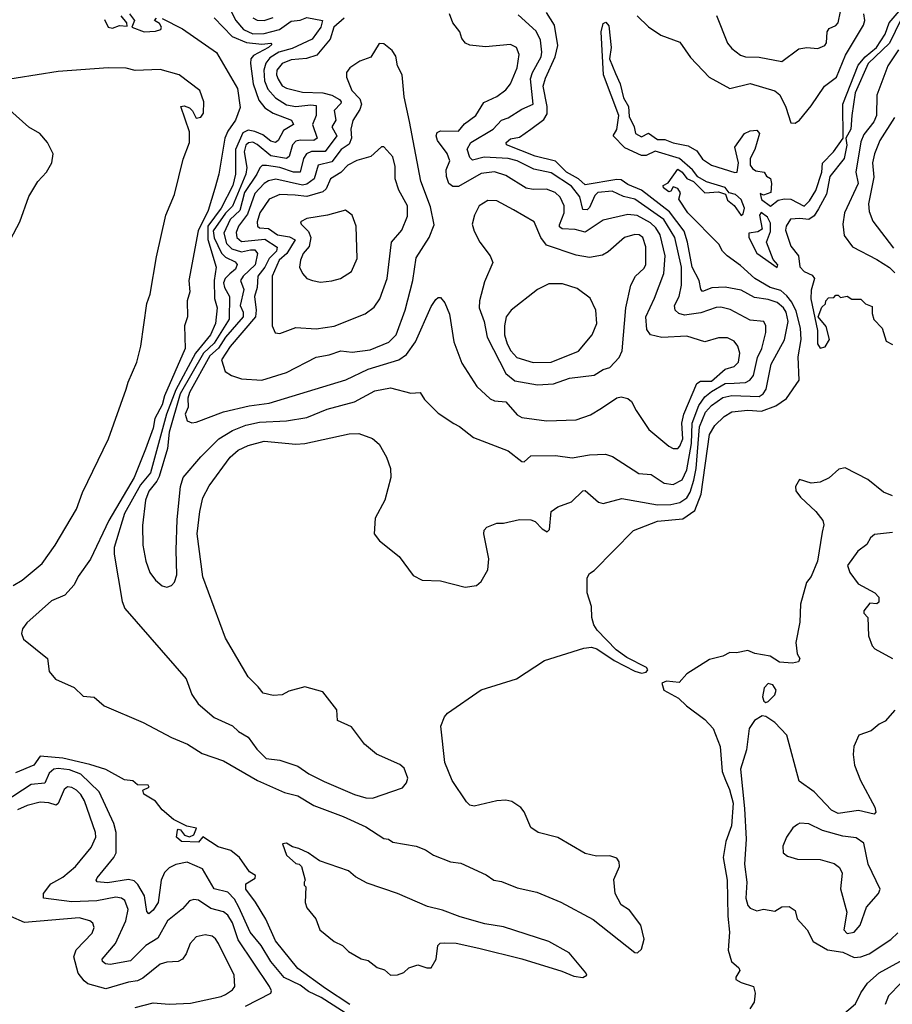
# Model space of a CAD drawing. Extents: x 1268547 to 1425625, y 515768 to 616754.
# Tile 380 of 507: x 1360884 to 1364744, y 582246 to 586599. Entities that reach past the tile are written whole.
import ezdxf

# ---------------------------------------------------------------- set-up
doc = ezdxf.new("R2010")
doc.units = 0

msp = doc.modelspace()

# ---------------------------------------------------------------- linework, layer by layer
at = {"layer": '0CON10XD'}
for points in [[(1361515, 586604), (1361605, 586558.5), (1361754, 586454), (1361848.3, 586295), (1361859.9, 586209.9), (1361838.9, 586155), (1361804.5, 586105.5), (1361791, 586075), (1361764.6, 585915), (1361748, 585852), (1361717.6, 585755), (1361673.7, 585665), (1361631.7, 585445), (1361636.6, 585395), (1361624.6, 585355), (1361626.7, 585285), (1361613.8, 585245), (1361616.5, 585145), (1361524.9, 584935.1), (1361515, 584896.1), (1361481.3, 584835), (1361475, 584792.1), (1361440.1, 584699.9), (1361389.8, 584575), (1361277.8, 584385), (1361196.8, 584213.2), (1361142.6, 584137.4), (1361125, 584100.2), (1361083.1, 584055), (1361025, 584029.1), (1360915, 583931.5), (1360895.9, 583905), (1360891.5, 583885), (1360900.3, 583860.3), (1361007.5, 583775), (1361015, 583716.7), (1361042.7, 583682.7), (1361125, 583646.2), (1361165, 583607.5), (1361213.6, 583603.6), (1361257.5, 583565), (1361430.9, 583490.9), (1361555, 583424.6), (1361625.8, 583395.8), (1361691.5, 583355), (1361785, 583321.5), (1361935.6, 583235), (1362055, 583182.3), (1362115, 583167.2), (1362185, 583124.7), (1362315.6, 583075.6), (1362415, 583030.7), (1362495, 582978.9), (1362515, 582975.6), (1362535, 582962.9), (1362637.5, 582945), (1362679.2, 582929.2), (1362715, 582904.5), (1362790, 582875), (1362835, 582870), (1362948, 582818), (1362981.2, 582795), (1363015, 582788), (1363085, 582760), (1363172, 582742), (1363277.4, 582697.4), (1363420.7, 582620.7), (1363605, 582474.4), (1363616.9, 582473.1), (1363635, 582488.8), (1363646.4, 582533.6), (1363632.4, 582595), (1363581.5, 582661.5), (1363545, 582685.2), (1363517.7, 582735), (1363512.8, 582797.2), (1363537.2, 582855), (1363535.2, 582875.2), (1363525, 582891.1), (1363495, 582902.2), (1363435, 582900.4), (1363385, 582911.6), (1363265, 582983.8), (1363177.5, 583005), (1363145, 583027.5), (1363115, 583096.7), (1363101.2, 583115), (1363061.7, 583141.7), (1363035, 583148.6), (1362995, 583145.6), (1362895, 583121.2), (1362875, 583126.7), (1362861.2, 583141.2), (1362797.5, 583235), (1362764.3, 583315), (1362746.7, 583475), (1362762.8, 583517.2), (1362776.6, 583533.4), (1362925, 583636.2), (1363082.5, 583685), (1363205, 583766.2), (1363379.2, 583820.7), (1363413.9, 583823.9), (1363436.6, 583816.6), (1363513.3, 583765), (1363605, 583718.5), (1363635, 583710), (1363655, 583714.2), (1363662.5, 583725), (1363656.2, 583735), (1363569.2, 583779.2), (1363522, 583812), (1363439.3, 583899.3), (1363423.7, 583923.7), (1363415.4, 583955), (1363413.3, 584005), (1363394.7, 584065), (1363395, 584131.2), (1363405, 584150), (1363425, 584163.3), (1363600, 584340), (1363705, 584381.8), (1363817.9, 584392.1), (1363870.8, 584429.2), (1363899, 584501), (1363935, 584764), (1363958.5, 584805), (1364000, 584845), (1364034.8, 584865.2), (1364105, 584871.8), (1364165, 584868.5), (1364228.5, 584891.5), (1364275.5, 584924.5), (1364332, 585005), (1364327.8, 585107.8), (1364341.1, 585185), (1364338.3, 585235), (1364319.3, 585309.3), (1364299.9, 585349.9), (1364278.3, 585378.3), (1364251.5, 585401.5), (1364204.2, 585415), (1364136, 585455), (1364072.3, 585512.3), (1364013.3, 585555), (1363993.3, 585575), (1363976.4, 585606.4), (1363839.4, 585745), (1363800, 585805), (1363807, 585833), (1363795, 585852.5), (1363775, 585860), (1363765, 585840), (1363755, 585837.5), (1363732.5, 585855), (1363730, 585865), (1363753, 585877), (1363795, 585937.5), (1363815, 585923.8), (1363835.8, 585895.8), (1363865, 585883.8), (1363902.5, 585845), (1363915, 585833.3), (1363975, 585837.5), (1364007, 585827), (1364015, 585800), (1364045, 585777.5), (1364075, 585733.3), (1364085, 585740), (1364090.6, 585765), (1364075, 585803.8), (1364050, 585825), (1364023, 585833), (1364005, 585856.5), (1363921.7, 585881.7), (1363883.4, 585903.4), (1363860, 585935), (1363803.1, 585985), (1363695, 586017.6), (1363655, 585998.6), (1363635, 585998.8), (1363561.4, 586031.4), (1363510, 586085), (1363526.3, 586113.6), (1363533.8, 586175), (1363466.5, 586355), (1363456.3, 586545), (1363465, 586581.9), (1363477.1, 586587.1), (1363490.8, 586570.8), (1363500, 586475), (1363492.5, 586425), (1363520.3, 586360.3), (1363540.3, 586315), (1363555, 586252.9), (1363576.6, 586215), (1363580.6, 586170.6), (1363602.2, 586125), (1363607.5, 586095), (1363635, 586080.9), (1363665, 586096.5), (1363705, 586069.6), (1363738.6, 586068.6), (1363775, 586053.9), (1363841.2, 586041.2), (1363879, 586019), (1363905, 585981.5), (1363944.4, 585955), (1364047.3, 585922.7), (1364057.5, 585925), (1364064.3, 585965), (1364047.5, 586035), (1364090, 586095), (1364115, 586106.7), (1364145, 586110), (1364156.2, 586095), (1364135.7, 586025), (1364115.6, 585985), (1364115.7, 585955.7), (1364125, 585940), (1364140.5, 585930.5), (1364177.5, 585925), (1364187, 585907), (1364205.8, 585895.8), (1364210, 585875), (1364207.5, 585835), (1364175, 585822.5), (1364160, 585830), (1364165, 585803.3), (1364204.7, 585774.7), (1364240, 585800), (1364266.8, 585806.8), (1364295, 585805.7), (1364355, 585774.2), (1364377.3, 585797.3), (1364406.1, 585843.9), (1364431.9, 585925), (1364435.8, 585964.2), (1364484.7, 586015), (1364527.5, 586075), (1364526, 586225), (1364593.2, 586396.8), (1364623.6, 586435), (1364674.7, 586475), (1364712.1, 586535), (1364730.3, 586585), (1364774.5, 586635.5)], [(1361259.3, 586599.3), (1361275.8, 586565.8), (1361295, 586561.4), (1361325, 586573.3), (1361360, 586570), (1361357.5, 586585), (1361332.5, 586615)], [(1361745, 586606.2), (1361824.3, 586524.3), (1361888, 586498), (1361955, 586490.5), (1361994.4, 586494.4), (1361999.3, 586489.3), (1361984.5, 586475), (1361919.1, 586440.9), (1361906.7, 586425), (1361905.2, 586405), (1361916.9, 586315), (1361942.1, 586242.1), (1361968.3, 586208.3), (1362005.4, 586185.4), (1362086.7, 586155), (1362094.6, 586135), (1362051.3, 586108.7), (1362026.8, 586065), (1362015, 586055.8), (1361995, 586061), (1361959, 586089), (1361925, 586104.9), (1361895, 586109.5), (1361871.1, 586098.9), (1361839.4, 586025), (1361839.1, 585915), (1361826.4, 585865), (1361776.1, 585765), (1361717.1, 585685), (1361716.5, 585626.5), (1361752.7, 585505), (1361743.7, 585445), (1361745.8, 585365.8), (1361757.3, 585325), (1361750.4, 585255), (1361728.7, 585205), (1361661.5, 585125), (1361575, 584962), (1361533.2, 584855), (1361462.5, 584595), (1361418.3, 584541.7), (1361348.4, 584415), (1361302.2, 584265), (1361301.8, 584235), (1361337, 584027), (1361349.5, 583995), (1361620, 583685), (1361645.6, 583615), (1361674.1, 583574.1), (1361745, 583513.4), (1361825, 583476.1), (1361851.9, 583451.9), (1361895, 583426.4), (1361933.2, 583373.2), (1361975, 583332.3), (1362034.3, 583324.3), (1362115, 583298.4), (1362162.5, 583265), (1362230.3, 583230.3), (1362365, 583173.1), (1362415, 583158.9), (1362445, 583157.5), (1362577.3, 583202.7), (1362595.7, 583224.3), (1362600.8, 583245), (1362585, 583290), (1362565, 583306), (1362462.1, 583352.1), (1362410, 583395), (1362351.7, 583471.7), (1362290.5, 583500.5), (1362287.7, 583547.7), (1362225, 583627.5), (1362145, 583648.8), (1362075, 583630), (1362045, 583613.3), (1362005, 583611.2), (1361961.2, 583621.2), (1361939.2, 583649.2), (1361895, 583693.3), (1361794.5, 583865), (1361694.7, 584135), (1361669.7, 584325), (1361680.9, 584425), (1361695, 584484), (1361721.7, 584538.3), (1361815, 584664.4), (1361851.1, 584695), (1361895, 584716.7), (1361965.4, 584734.6), (1362105, 584721.8), (1362145, 584725.4), (1362342.3, 584767.7), (1362385, 584768.8), (1362445, 584747.5), (1362475, 584722.5), (1362506.7, 584665), (1362523.8, 584615), (1362525.8, 584574.2), (1362498.8, 584475), (1362456.2, 584395), (1362452, 584325), (1362475.8, 584295), (1362563.1, 584225), (1362625, 584140.8), (1362665, 584120.6), (1362745, 584117.5), (1362855, 584090), (1362905, 584097.1), (1362925.8, 584115), (1362954.3, 584165.7), (1362960, 584215), (1362937.5, 584325), (1362938.3, 584341.7), (1362950, 584355), (1362995, 584373.3), (1363025, 584373.3), (1363095, 584388.8), (1363145, 584388), (1363165, 584380.6), (1363195, 584347.5), (1363217.5, 584335), (1363227.8, 584345), (1363235.7, 584425), (1363265, 584445.6), (1363325, 584467.1), (1363374.5, 584515.5), (1363385, 584516.7), (1363445, 584465.8), (1363465, 584460), (1363547.5, 584482.5), (1363705, 584454.1), (1363765, 584454.8), (1363805, 584463.4), (1363835, 584484.4), (1363850.5, 584509.5), (1363866.6, 584563.4), (1363876.8, 584615), (1363891.4, 584798.6), (1363917.1, 584862.9), (1363945, 584892.7), (1363995, 584928.3), (1364035, 584936.9), (1364155, 584932.4), (1364173, 584945), (1364185.5, 584965), (1364208.1, 585075), (1364266.7, 585183.3), (1364283.1, 585265), (1364275.1, 585305), (1364262.4, 585325), (1364235, 585347.6), (1364195, 585361), (1364135, 585370.9), (1364075, 585402.1), (1364005, 585415.5), (1363946.3, 585413.7), (1363905, 585397.5), (1363897.6, 585407.6), (1363890.5, 585445), (1363858.7, 585505), (1363838.5, 585615), (1363823.5, 585663.5), (1363758.4, 585748.4), (1363635.4, 585845.4), (1363575, 585870.3), (1363545, 585890.3), (1363525, 585892.4), (1363385, 585868.2), (1363355.4, 585895.4), (1363302.3, 585925), (1363255, 585972.8), (1363165, 585994.8), (1363037.5, 586045), (1363035.5, 586055), (1363055, 586071.1), (1363095, 586079.7), (1363145, 586114.6), (1363202.4, 586157.6), (1363217.3, 586182.7), (1363217.8, 586215), (1363199.5, 586305), (1363209.5, 586340.5), (1363253.2, 586435), (1363264.1, 586485), (1363250, 586575), (1363215, 586630.8)], [(1361370, 586625), (1361392.5, 586595), (1361380, 586565), (1361435, 586544.7), (1361485, 586547.5), (1361508.8, 586555), (1361512, 586565), (1361502, 586582), (1361480, 586595), (1361490, 586605)], [(1361819.1, 586635), (1361840, 586595), (1361874.8, 586555), (1361915, 586536.4), (1361965, 586537), (1362034.1, 586555), (1362085, 586591.5), (1362125, 586596.2), (1362155, 586608.2), (1362223.1, 586595), (1362216.6, 586565), (1362177.9, 586512.1), (1362089.5, 586470.5), (1362030.2, 586455), (1361990.1, 586429.9), (1361973.3, 586406.7), (1361963.6, 586375), (1361967.5, 586327.5), (1361981.5, 586291.5), (1362015, 586252.8), (1362065, 586221.7), (1362105, 586215.1), (1362171.8, 586221.8), (1362195, 586218.5), (1362195.7, 586175), (1362178.9, 586135), (1362200, 586075), (1362185.9, 586064.1), (1362125, 586066.4), (1362105, 586061.9), (1362091, 586045), (1362076, 585994), (1362065, 585984.8), (1361995, 585996.6), (1361935, 586046.6), (1361915, 586056.5), (1361895.8, 586054.2), (1361885, 586043.4), (1361876.9, 586015), (1361888.6, 585945), (1361884.1, 585915), (1361825.5, 585774.5), (1361795, 585743.3), (1361740.4, 585665), (1361743.8, 585633.8), (1361776.6, 585566.6), (1361795, 585549.3), (1361837.8, 585527.8), (1361845.9, 585515.9), (1361838.8, 585495), (1361814.1, 585475), (1361792.7, 585455), (1361785.9, 585435), (1361789.9, 585415), (1361812.8, 585375), (1361810.5, 585275), (1361745, 585168.3), (1361697.5, 585125), (1361594, 584945), (1361545.1, 584775), (1361537.7, 584702.3), (1361500.4, 584579.6), (1361491.2, 584558.8), (1361455, 584514.4), (1361440, 584475), (1361427.9, 584362.1), (1361429.4, 584275), (1361441.5, 584205), (1361459.4, 584155), (1361485, 584120), (1361515, 584096.2), (1361535, 584090), (1361555, 584096.7), (1361568.3, 584111.7), (1361579.4, 584145), (1361576.9, 584253.1)], [(1361576.9, 584253.1), (1361580.9, 584389.1), (1361595.4, 584535), (1361607.1, 584575), (1361685, 584665.6), (1361764.6, 584745.4), (1361825, 584782.7), (1361885, 584805.6), (1361945, 584819.6), (1362064.3, 584825.7), (1362155, 584839.3), (1362243.9, 584876.1), (1362365, 584909.3), (1362455, 584958.4), (1362525, 584971.3), (1362615, 584948.1), (1362655, 584950), (1362675, 584920), (1362735, 584858.6), (1362805, 584812.9), (1362830.3, 584800.3), (1362892, 584752), (1363045, 584692.1), (1363105, 584645.6), (1363115.5, 584644.5), (1363145, 584670), (1363255, 584672.5), (1363328.6, 584661.4), (1363405, 584675.5), (1363475, 584677.9), (1363506.9, 584666.9), (1363622.7, 584592.7), (1363677.3, 584587.3), (1363735, 584549.1), (1363775, 584543.6), (1363815, 584564.1), (1363835, 584608.9), (1363855.7, 584725), (1363858.3, 584815), (1363887.7, 584892.3), (1363915, 584930.7), (1363944.3, 584955), (1364005, 584990.9), (1364045, 584991.8), (1364095.4, 584994.6), (1364114.5, 585005.5), (1364129.5, 585025), (1364147.8, 585105), (1364167, 585145), (1364185.3, 585215), (1364185.4, 585245.4), (1364175.8, 585265), (1364115, 585270.6), (1364026.6, 585316.6), (1363985, 585326.9), (1363965, 585325.9), (1363897.5, 585302.5), (1363825, 585292.8), (1363800.3, 585300.3), (1363783.7, 585313.7), (1363780.2, 585335), (1363801.1, 585375), (1363811.9, 585425), (1363811.1, 585505), (1363781.5, 585635), (1363733.7, 585715), (1363605, 585804.5), (1363555, 585817.6), (1363505, 585840.9), (1363441.2, 585835), (1363429, 585821), (1363405, 585768.8), (1363395, 585758.4), (1363375, 585760), (1363361.4, 585815), (1363325, 585862.3), (1363235, 585921.5), (1363158.3, 585938.3), (1363085, 585974), (1363045, 585985.6), (1362939, 585991), (1362887.2, 585977.2), (1362875, 585988.6), (1362863.4, 586026.6), (1362880.4, 586055), (1362978.2, 586115), (1363015, 586154.4), (1363045.5, 586165), (1363105, 586202.3), (1363155.2, 586224.8), (1363143.3, 586336.7), (1363152.2, 586365), (1363190.4, 586435), (1363194.4, 586455), (1363188.6, 586508.6), (1363168.3, 586548.3), (1363089.5, 586619.5)], [(1362318.9, 586605), (1362273.7, 586565), (1362257.6, 586512.4), (1362198, 586442), (1362153, 586427), (1362085, 586421.8), (1362045.8, 586404.2), (1362022.1, 586375), (1362020.6, 586355), (1362027.3, 586335), (1362045, 586306.4), (1362065, 586295.6), (1362135, 586277.4), (1362225, 586275.4), (1362264.2, 586264.2), (1362299.1, 586245), (1362306.8, 586235), (1362305, 586228), (1362275, 586197.8), (1362283, 586155), (1362264.7, 586125), (1362286.5, 586085), (1362235, 586015.8), (1362174.9, 586015.1), (1362152.6, 586005), (1362139.8, 585985), (1362124.5, 585925), (1362095, 585924.5), (1362035, 585944.9), (1361975.9, 585954.1), (1361956.7, 585953.3), (1361945.8, 585944.2), (1361932.7, 585915), (1361878.4, 585835), (1361858.4, 585755), (1361815.4, 585714.6), (1361786.8, 585655), (1361799.4, 585609.4), (1361822.3, 585585), (1361865, 585572.3), (1361905, 585580.6), (1361925, 585580.5), (1361936.1, 585565), (1361925.4, 585515), (1361872, 585465), (1361860.9, 585445), (1361875.2, 585405.2), (1361859.1, 585335), (1361872.3, 585305), (1361872.1, 585285), (1361795, 585194.4), (1361763.7, 585146.3), (1361725, 585113), (1361635, 584950), (1361627.5, 584925), (1361629, 584885), (1361616.4, 584855), (1361625, 584825.7), (1361645, 584816.5), (1361665, 584819.6), (1361785.8, 584864.3), (1361898.7, 584891.3), (1361987.3, 584902.7), (1362326.4, 585006.4), (1362425, 585053.9), (1362560.6, 585095), (1362595, 585118.7), (1362635.6, 585174.4), (1362705, 585331.2), (1362725, 585361.2), (1362735, 585370), (1362745, 585370), (1362765, 585346.7), (1362785, 585296.7), (1362805.3, 585175), (1362840.4, 585080.4), (1362906.9, 584976.9), (1362965, 584922.2), (1362985, 584913.1), (1363035, 584909.5), (1363085, 584851.6), (1363105, 584839.2), (1363215, 584825.3), (1363345, 584829.6), (1363409, 584851), (1363458.5, 584881.5), (1363525, 584926.9), (1363545, 584930.6), (1363575, 584924.2), (1363591.1, 584911.1), (1363610.9, 584870.9), (1363667.4, 584787.4), (1363755, 584712.7), (1363775, 584702.3), (1363795, 584703.1), (1363805, 584712.9), (1363818.1, 584745), (1363813, 584815), (1363822.3, 584855), (1363880, 584990), (1363895, 585000.3), (1363945, 585001.1), (1364005, 585054.1), (1364045, 585065.9), (1364063.4, 585085), (1364069.7, 585125), (1364061.1, 585155), (1364045, 585177.3), (1364015, 585192.3), (1363975, 585191.5), (1363915, 585174.7), (1363835, 585199.4), (1363725, 585193.5), (1363675, 585204.7), (1363658.7, 585228.7), (1363653.3, 585285), (1363692.7, 585367.3)], [(1361915, 586607.4), (1361935, 586596.9), (1361965, 586595.2), (1362005, 586608.7)], [(1363692.7, 585367.3), (1363733.1, 585476.9), (1363739.4, 585555), (1363717, 585647), (1363698.7, 585678.7), (1363675, 585701), (1363615, 585733), (1363575, 585738), (1363465, 585712.3), (1363385, 585658.5), (1363341, 585671), (1363284, 585674), (1363272.5, 585682.5), (1363271.7, 585691.7), (1363292.2, 585745), (1363292.5, 585775), (1363275, 585814.5), (1363253.5, 585835), (1363215, 585850), (1363155, 585848.2), (1363125, 585853.7), (1363035, 585909.2), (1362984.8, 585925.2), (1362925, 585919.3), (1362825, 585861.2), (1362800.5, 585860.5), (1362781.9, 585875), (1362771.4, 585905), (1362770.6, 585935), (1362786.9, 585975), (1362775, 586007.1), (1362731.6, 586065), (1362725.7, 586085), (1362730.5, 586099.5), (1362745, 586106.8), (1362825, 586105.6), (1362851.7, 586138.3), (1362902.3, 586175), (1362937.8, 586232.2), (1362995, 586259.6), (1363035, 586288.2), (1363055, 586314.4), (1363084.7, 586385), (1363093.8, 586445), (1363081.9, 586475), (1363055, 586488.8), (1362945, 586478.5), (1362875, 586485.5), (1362855.7, 586495), (1362840, 586515), (1362830.8, 586545), (1362800, 586585), (1362785, 586623.8)], [(1363615.6, 586615), (1363666.3, 586566.4), (1363720.6, 586530.6), (1363805, 586498.6), (1363851.7, 586431.7), (1363934.7, 586344.7), (1364025, 586294.5), (1364115, 586316.8), (1364225, 586283.9), (1364246.5, 586266.5), (1364272.5, 586212.5), (1364295, 586142.5), (1364315, 586140.5), (1364333.6, 586155), (1364385, 586217.7), (1364444.5, 586305), (1364496.6, 586345), (1364537.6, 586442.4), (1364617, 586575), (1364622.4, 586595), (1364617.7, 586625)], [(1363966.8, 586616.8), (1364014.7, 586495), (1364035, 586470.8), (1364072.3, 586442.3), (1364095, 586434.1), (1364155, 586433.3), (1364255, 586413.1), (1364330.9, 586469.1), (1364365.8, 586475.8), (1364415, 586471.4), (1364445.8, 586485), (1364453.1, 586496.9), (1364456.4, 586545), (1364465, 586559.4), (1364495, 586573.1), (1364504.3, 586585), (1364515.3, 586634.7)], [(1364781.5, 586598.5), (1364731.9, 586495), (1364636.9, 586405), (1364579.2, 586275), (1364564.7, 586175.3), (1364560.2, 586115), (1364539.1, 586075), (1364543.4, 586043.4), (1364531.2, 585985), (1364467.8, 585905), (1364452.4, 585827.6), (1364418.2, 585761.8), (1364397.9, 585732.1), (1364375, 585714.7), (1364335, 585719.7), (1364293.6, 585716.4), (1364274.2, 585685), (1364271.4, 585668.6), (1364295, 585597.5), (1364329.2, 585555), (1364335, 585506.2), (1364355, 585486), (1364389.2, 585469.2), (1364400, 585455), (1364385, 585402.5), (1364383.6, 585365), (1364413, 585225), (1364413.6, 585165), (1364425, 585146), (1364447, 585153), (1364466.2, 585185), (1364451.7, 585241.7), (1364416.7, 585285), (1364433, 585327), (1364448.3, 585341.7), (1364450, 585355), (1364461.7, 585368.3), (1364485, 585370), (1364495, 585380), (1364505, 585380), (1364515, 585370), (1364545, 585376.2), (1364565, 585363.3), (1364605, 585363.3), (1364625, 585342.5), (1364655, 585330), (1364655, 585300), (1364662.7, 585272.7), (1364698.8, 585235), (1364716.7, 585176.7), (1364745, 585163.3)], [(1361955, 585004.6), (1362065, 585039.1), (1362195, 585106.8), (1362253.3, 585116.7), (1362305, 585135.3), (1362355, 585128.2), (1362435, 585139.3), (1362516.7, 585173.3), (1362549, 585205), (1362589.4, 585315), (1362622.7, 585445), (1362637.9, 585545), (1362695.9, 585635), (1362717.7, 585692.3), (1362701, 585771), (1362657.9, 585885), (1362607.8, 586147.8), (1362585, 586257.5), (1362575.6, 586355), (1362555.6, 586395), (1362547.3, 586437.3), (1362531.7, 586461.7), (1362495, 586492.5), (1362475, 586493.3), (1362436.8, 586433.2), (1362388.6, 586415), (1362344.4, 586385), (1362330, 586365), (1362329.5, 586345), (1362353.6, 586285), (1362388.2, 586248.2), (1362396, 586225), (1362388.3, 586201.7), (1362357.7, 586152.3), (1362349.3, 586115), (1362351.6, 586075), (1362341.3, 586048.7), (1362306.1, 586025), (1362265, 585970.5), (1362205.1, 585954.9), (1362186.9, 585895), (1362155, 585871), (1362135, 585867.6), (1362017.2, 585892.8), (1361985, 585886.6), (1361965, 585874.4), (1361925, 585830.5), (1361891.4, 585738.6), (1361851.7, 585685), (1361841.7, 585658.3), (1361845.2, 585635), (1361865, 585618.2), (1361968.6, 585628.6), (1362023.5, 585593.5), (1362019.6, 585575), (1361987.5, 585542.5), (1361969, 585505), (1361937.7, 585465), (1361935.2, 585415.2), (1361922.1, 585375), (1361930.6, 585315), (1361926.9, 585285), (1361815, 585153.4), (1361776.4, 585095), (1361793.7, 585043.7), (1361821.2, 585025), (1361865, 585011.2), (1361955, 585004.6)], [(1364772.2, 586465), (1364724.1, 586395), (1364675.6, 586265), (1364674.3, 586175), (1364662.9, 586147.1), (1364618.6, 586091.4), (1364605, 586058.6), (1364583.2, 585925), (1364593.7, 585875), (1364532.4, 585745), (1364524.7, 585695), (1364531.8, 585645), (1364568.1, 585595), (1364675, 585538.2), (1364732.4, 585502.4), (1364755, 585479.7)], [(1360855, 584096.5), (1360895, 584120.8), (1360983.6, 584195), (1361040.8, 584275), (1361135, 584434), (1361161.7, 584508.3), (1361277, 584745), (1361355.8, 584965), (1361363.6, 584996.4), (1361402.8, 585085), (1361419.3, 585155), (1361446.4, 585343.6), (1361461.5, 585385), (1361489.7, 585550.3), (1361530, 585735), (1361569.4, 585825), (1361608, 585982), (1361635.3, 586055), (1361635, 586102.5), (1361597.5, 586215), (1361612, 586218), (1361635, 586209.2), (1361649.2, 586195), (1361665, 586163.3), (1361685, 586167.1), (1361697.9, 586185), (1361698.1, 586235), (1361680.4, 586285), (1361590, 586355), (1361505, 586378.3), (1361395, 586374.5), (1361355, 586383.9), (1361274.8, 586385.2), (1361055, 586369), (1360774.3, 586325.7)], [(1360746.5, 585445), (1360884.6, 585705.4), (1360925, 585816.2), (1360965, 585883.8), (1361002, 585925), (1361026.7, 585965), (1361032.5, 586005), (1361006.7, 586055), (1360972.5, 586095), (1360925, 586123.8), (1360796.9, 586236.9)], [(1364754.2, 586165.8), (1364689.3, 586065), (1364665, 586005.7), (1364657.1, 585965), (1364662.7, 585902.7), (1364638.6, 585785), (1364641.2, 585751.2), (1364657.6, 585707.6), (1364748.9, 585588.9)], [(1362035, 585210.6), (1362105, 585237.8), (1362195, 585231.5), (1362275, 585242.9), (1362411.9, 585298.1), (1362452.7, 585327.3), (1362477.3, 585365), (1362509.3, 585455), (1362529.1, 585615), (1362575, 585668.6), (1362599.8, 585730.2), (1362599.2, 585775), (1362561.8, 585845), (1362544.6, 585895), (1362545, 585950), (1362535, 585992.5), (1362495, 586036.7), (1362485, 586036.7), (1362436.8, 585993.2), (1362375, 585975.5), (1362335, 585955.3), (1362305, 585922.9), (1362259.1, 585895), (1362239.7, 585850.3), (1362225, 585837.3), (1362155, 585817.6), (1362102.8, 585822.8), (1362035, 585825.5), (1361988, 585805), (1361946.1, 585745), (1361934.1, 585705), (1361935.7, 585685.7), (1361945, 585678.4), (1361985, 585675.6), (1362025, 585647.4), (1362078.3, 585638.3), (1362102.5, 585625), (1362066.1, 585565), (1362032.4, 585535), (1362001.6, 585465), (1362000.9, 585245), (1362014.6, 585214.6), (1362035, 585210.6)], [(1363175, 584983.8), (1363245, 584989.3), (1363316, 585014), (1363425, 585027.3), (1363465, 585052.3), (1363495, 585061.4), (1363536.1, 585105), (1363549.7, 585135), (1363565.3, 585325), (1363587.5, 585425), (1363608.9, 585465), (1363645, 585498.5), (1363654.2, 585515), (1363653.4, 585595), (1363640, 585635), (1363625, 585646.7), (1363605, 585649.2), (1363559.1, 585635), (1363488, 585572), (1363461.8, 585558.2), (1363405, 585546.6), (1363345, 585556.8), (1363215, 585601.9), (1363190, 585635), (1363160, 585705), (1363068, 585758), (1362995, 585798), (1362955, 585799.3), (1362916.7, 585775), (1362895.6, 585735), (1362885.6, 585695), (1362894.1, 585664.1), (1362919.5, 585615), (1362965.6, 585555), (1362976.5, 585525), (1362940.8, 585439.2), (1362918.7, 585355), (1362916.6, 585325), (1362939.4, 585265), (1362951.4, 585195), (1363034.2, 585034.2), (1363075, 585001.9), (1363175, 584983.8)], [(1362215, 585438.8), (1362265, 585444.3), (1362303.3, 585455), (1362352, 585485), (1362377.6, 585542.4), (1362373.1, 585685), (1362355, 585733.8), (1362325, 585756.2), (1362245.6, 585734.4), (1362155, 585720), (1362126.7, 585705), (1362128.8, 585695), (1362162.2, 585662.2), (1362172, 585635), (1362164, 585596), (1362138.5, 585565), (1362125.6, 585535), (1362121.9, 585505), (1362135, 585476.7), (1362155, 585454), (1362180, 585445), (1362215, 585438.8)], [(1364235, 585502.5), (1364237.5, 585515), (1364217.8, 585537.8), (1364188, 585615), (1364205, 585662.5), (1364205, 585698.8), (1364191.4, 585725), (1364163.6, 585746.4), (1364156, 585735), (1364168, 585672), (1364149.3, 585660.7), (1364110, 585655), (1364110, 585635), (1364145, 585566.7), (1364235, 585502.5)], [(1363155, 585083.2), (1363235, 585084), (1363356.6, 585133.4), (1363416.7, 585205), (1363437.8, 585255), (1363433.1, 585315), (1363407, 585367), (1363349.5, 585409.5), (1363285, 585430.4), (1363225, 585430.9), (1363175, 585405.5), (1363058.2, 585315), (1363036.8, 585285), (1363028.5, 585245), (1363029.2, 585205), (1363040, 585165), (1363056.2, 585135), (1363083.1, 585105), (1363155, 585083.2)], [(1364745, 584493.8), (1364705, 584510), (1364636.3, 584566.3), (1364535, 584616.9), (1364507.9, 584612.1), (1364465, 584573.1), (1364425, 584553.6), (1364385, 584549.4), (1364334.3, 584565.7), (1364315.8, 584535), (1364317.5, 584515), (1364337.4, 584487.4), (1364406, 584425), (1364436.2, 584385), (1364441.2, 584365), (1364433.6, 584333.6)], [(1364433.6, 584333.6), (1364414, 584205), (1364385, 584137.5), (1364365, 584110), (1364338.8, 584015), (1364335.8, 583935), (1364317.5, 583845), (1364323.3, 583795), (1364335.7, 583775), (1364329.8, 583760.2), (1364303.2, 583753.2), (1364245, 583758.8), (1364204.1, 583784.1), (1364136.2, 583796.2), (1364105, 583810), (1364055, 583800), (1364025, 583801.4), (1363995, 583784.4), (1363935, 583769.4), (1363835, 583706.5), (1363801.4, 583668.6), (1363745, 583674.4), (1363724.6, 583665), (1363734, 583635), (1363799.1, 583599.1), (1363834.4, 583565), (1363915.2, 583505.2), (1363952, 583465), (1363982.4, 583385), (1363992.2, 583275), (1364006.5, 583236.5), (1364024.7, 583195), (1364039.6, 583135), (1364033.3, 583035), (1364008.3, 582965), (1363995.7, 582895), (1364014.3, 582795), (1364016.3, 582635), (1364024.6, 582565), (1364018, 582485), (1364032.5, 582435), (1364065, 582407.5), (1364070, 582395), (1364052.5, 582365), (1364052.5, 582355), (1364075, 582342), (1364130, 582325), (1364137.5, 582295), (1364133.3, 582255), (1364114.1, 582225.9)], [(1364745, 584330.8), (1364665, 584322), (1364648.3, 584308.3), (1364631.2, 584278.8), (1364591.7, 584248.3), (1364546.7, 584185), (1364556.7, 584155), (1364593.3, 584105), (1364667.1, 584065), (1364684.3, 584045), (1364685, 584023.3), (1364675, 584016.2), (1364645, 584019.2), (1364617.5, 583985), (1364618, 583975), (1364635.8, 583955), (1364638.2, 583875), (1364655, 583830.8), (1364666.8, 583816.8), (1364745, 583774.8)], [(1364185, 583580), (1364195, 583583.8), (1364225, 583614), (1364230.6, 583635), (1364215, 583657.5), (1364195, 583664), (1364177.1, 583645), (1364170, 583605), (1364176.1, 583586.1), (1364185, 583580)], [(1364755, 583545.7), (1364713.3, 583496.7), (1364685.5, 583484.5), (1364651.2, 583455), (1364596.2, 583435), (1364574.2, 583385.8), (1364570.7, 583349.3), (1364577.4, 583302.6), (1364603.9, 583235), (1364666.9, 583116.9), (1364670.6, 583095), (1364664.3, 583085.7), (1364595, 583102.1), (1364505, 583089.8), (1364475, 583104.3), (1364398.2, 583185), (1364332.7, 583232.7), (1364278, 583435), (1364225, 583492.1), (1364185, 583518), (1364169.2, 583520.8), (1364135, 583500.6), (1364111.6, 583465), (1364099.2, 583370.8), (1364072.4, 583285), (1364090.9, 583110.9), (1364097.6, 582975), (1364090.3, 582865), (1364100, 582785), (1364096.2, 582715), (1364105, 582682.5), (1364115, 582670.8), (1364145, 582658.8), (1364175, 582666.2), (1364225, 582657.1), (1364255, 582676.2), (1364287.7, 582677.7), (1364315, 582660), (1364323, 582623), (1364367.5, 582575), (1364393.9, 582523.9), (1364457.1, 582487.1), (1364525, 582476.7), (1364575, 582452.5), (1364605, 582455.2), (1364641.9, 582468.1), (1364738.2, 582531.8), (1364768.5, 582561.5)], [(1362345, 582245.4), (1362236.5, 582315), (1362115, 582403.8), (1362015, 582526), (1361972.4, 582622.4), (1361927.7, 582697.7), (1361884.4, 582755), (1361885, 582777.5), (1361926.4, 582803.6), (1361927.5, 582815), (1361900.7, 582830.7), (1361856.9, 582895), (1361817.5, 582925), (1361761.8, 582941.8), (1361695, 582985.8), (1361675, 582961.9), (1361600, 582965), (1361577.5, 582985), (1361582.5, 583015), (1361585, 583020), (1361595, 583017.5), (1361613.6, 582993.6), (1361635, 582986.2), (1361653.8, 582995), (1361666.2, 583025), (1361623.8, 583033.8), (1361565, 583062), (1361515, 583105.8), (1361484.3, 583144.3), (1361434, 583175), (1361428.3, 583191.7), (1361457.5, 583205), (1361452.5, 583215), (1361405, 583216.2), (1361385, 583233.3), (1361348, 583238), (1361265, 583283.4), (1361195, 583306.4), (1361075, 583334.5), (1360975, 583342.7), (1360946.8, 583303.2), (1360865, 583268.9)], [(1362345, 582195.3), (1362218.4, 582275), (1362162.3, 582302.3), (1362125, 582330.7), (1362054.7, 582364.7), (1361995.6, 582435), (1361952.6, 582505), (1361903.3, 582565), (1361853.6, 582675), (1361835, 582709.8), (1361805, 582742.1), (1361745, 582756.5), (1361692.7, 582845), (1361625, 582874.7), (1361575, 582863.6), (1361545, 582849.2), (1361525, 582828.9), (1361510, 582795), (1361496.6, 582695), (1361475, 582661.8), (1361455, 582645.6), (1361446.3, 582656.3), (1361435.8, 582725), (1361407.1, 582775), (1361391, 582791), (1361365, 582797.5), (1361272.8, 582782.8), (1361227.3, 582787.3), (1361222, 582795), (1361227.5, 582805), (1361300.9, 582895), (1361310.9, 582915), (1361310.2, 583005), (1361300.7, 583045), (1361235.6, 583185), (1361155, 583263.5), (1361105, 583281.6), (1361055, 583288.3), (1361034.9, 583285.1), (1361015, 583267.8), (1360995, 583223.2), (1360935, 583217.1), (1360815, 583139.6)], [(1361883.2, 582236.8), (1361995.4, 582295), (1361997.7, 582305), (1361989.6, 582325), (1361851.2, 582531.2), (1361825.6, 582605.6), (1361805, 582640), (1361785, 582654.2), (1361729.5, 582669.5), (1361675, 582705.3), (1361655, 582708.7), (1361635, 582702.7), (1361605, 582667.5), (1361538.2, 582615), (1361495, 582538.2), (1361441.6, 582505), (1361375, 582437.6), (1361285, 582421.8), (1361263.9, 582423.9), (1361250.5, 582435), (1361249.1, 582445), (1361308.4, 582515), (1361353.2, 582615), (1361363.8, 582665), (1361348.5, 582705), (1361335, 582715.3), (1361309, 582719), (1361225, 582703.7), (1361115, 582698), (1360988.9, 582715), (1360988.8, 582735), (1361022.5, 582777.5), (1361075, 582807.8), (1361130.6, 582855), (1361200.7, 582939.3), (1361220.9, 582985), (1361219.1, 583005), (1361171.4, 583145), (1361155, 583173.2), (1361135, 583192.4), (1361115, 583204.6), (1361095, 583206.9), (1361081.2, 583195), (1361055, 583132.9), (1361045, 583126.2), (1361013.4, 583136.6), (1360975, 583139.2), (1360917.8, 583125), (1360874.7, 583105)], [(1364545, 582558.5), (1364575, 582564.1), (1364601.5, 582595), (1364630, 582675), (1364683.1, 582735), (1364690.3, 582755), (1364636.7, 582865), (1364618, 582958), (1364585, 582981.2), (1364525, 582989.1), (1364435, 583013.6), (1364375, 583042.9), (1364335, 583046), (1364325, 583041.2), (1364304.5, 583025.5), (1364275.4, 582984.6), (1364260.5, 582945), (1364261.1, 582915), (1364280.5, 582900.5), (1364325, 582887), (1364425.7, 582885.7), (1364487.5, 582867.5), (1364511, 582851), (1364522.7, 582825), (1364515.7, 582755.7), (1364543.3, 582653.3), (1364529.6, 582575), (1364545, 582558.5)], [(1363375, 582364.3), (1363392.5, 582375), (1363388, 582385), (1363315, 582473.3), (1363225, 582522.7), (1363025, 582587.7), (1362941.1, 582601.1), (1362832, 582632), (1362755, 582661.9), (1362687.9, 582677.9), (1362555.6, 582735), (1362421.5, 582781.5), (1362368.9, 582808.9), (1362338.6, 582835), (1362209.8, 582879.8), (1362160, 582915), (1362119.2, 582935), (1362091.1, 582941.1), (1362065, 582958.6), (1362046.7, 582955), (1362063.8, 582905), (1362105, 582867.5), (1362120, 582865), (1362130, 582855), (1362146.7, 582795), (1362142.5, 582785), (1362142.5, 582772.5), (1362150, 582765), (1362146.7, 582695), (1362155, 582672.5), (1362193.6, 582623.6), (1362212.5, 582575), (1362275, 582523.8), (1362312.5, 582505), (1362339.3, 582479.3), (1362395, 582446.2), (1362425, 582438.8), (1362465, 582408.8), (1362497.7, 582397.7), (1362525, 582374), (1362555, 582376), (1362583.9, 582386.1), (1362605, 582406.2), (1362645, 582420), (1362685, 582407.5), (1362705, 582407.5), (1362726.7, 582445), (1362733.9, 582506.1), (1362744.2, 582515.8), (1362765, 582518), (1362815, 582515.7), (1362915, 582494.4), (1363106.1, 582446.1), (1363282.2, 582392.2), (1363335, 582370), (1363375, 582364.3)], [(1361395, 582231.2), (1361475, 582251.6), (1361545, 582246.5), (1361639.2, 582250.8), (1361775, 582280), (1361795, 582289.6), (1361825, 582309.5), (1361836.4, 582325), (1361832.5, 582375), (1361764, 582515), (1361750.9, 582535), (1361735, 582546.2), (1361705, 582552.7), (1361665, 582544.4), (1361638.5, 582515), (1361620.7, 582469.3), (1361604.3, 582445), (1361584.7, 582435.3), (1361535, 582431.9), (1361505, 582422.7), (1361429.4, 582360.6), (1361405, 582348.7), (1361365, 582343.3), (1361265.8, 582314.3), (1361186.1, 582336.1), (1361168.8, 582348.8), (1361143.2, 582383.2), (1361123.8, 582455), (1361134.2, 582485.8), (1361205, 582560), (1361214.2, 582585), (1361207.5, 582605), (1361195, 582614.2), (1361147.8, 582627.8), (1360905, 582607.9), (1360845, 582633.1)], [(1364521.9, 582198.1), (1364581.9, 582248.1), (1364605, 582296.5), (1364635, 582339.1), (1364686.4, 582385), (1364777.5, 582435), (1364867.5, 582465), (1364870, 582455), (1364853.8, 582415), (1364858, 582385), (1364781.5, 582338.5), (1364727.5, 582282.5), (1364712.7, 582245)]]:
    msp.add_lwpolyline(points, dxfattribs=at)

doc.saveas('drawing.dxf')
